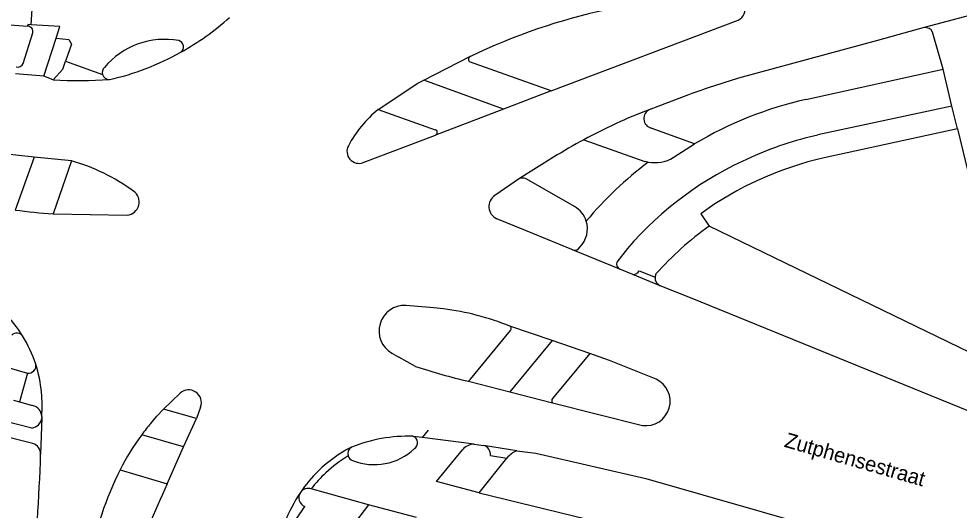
# Model space of a CAD drawing. Extents: x 194485 to 197793, y 468269 to 470822.
# Drawn here: x 195913.7 to 195989.1, y 469683 to 469722.4 of the extents above; entities that cross this region are included whole.
import ezdxf

# ---------------------------------------------------------------- set-up
doc = ezdxf.new("R2010")
doc.units = 0
for name, color, linetype in [('BGT grensvlak vegetatieobject', 7, 'Continuous'), ('BGT grensvlak wegdeel', 7, 'Continuous'), ('BGT tekst openbare ruimte label weg', 7, 'Continuous')]:
    doc.layers.add(name, color=color, linetype=linetype)

msp = doc.modelspace()

# ---------------------------------------------------------------- linework, layer by layer
at = {"layer": 'BGT grensvlak vegetatieobject'}
msp.add_line((195993.016, 469694.161), (195969.027, 469705.8), dxfattribs=at)
at = {"layer": 'BGT grensvlak wegdeel'}
for p, q in [((196008.575, 469727.664), (195986.276, 469721.689)), ((195914.674, 469721.926), (195914.828, 469724.043)), ((195911.371, 469722.044), (195914.4, 469721.815)), ((195916.992, 469721.776), (195914.674, 469721.926)), ((195916.688, 469720.836), (195916.992, 469721.776)), ((195956.375, 469716.636), (195971.365, 469722.287)), ((195986.276, 469721.689), (195982.518, 469720.666)), ((195914.049, 469718.829), (195914.82, 469721.281)), ((195987.778, 469718.367), (195986.923, 469721.334)), ((195915.71, 469717.811), (195916.688, 469720.836)), ((195982.518, 469720.666), (195971.381, 469717.634)), ((195917.442, 469719.003), (195920.408, 469717.943)), ((195946.157, 469717.483), (195949.858, 469719.366)), ((195956.375, 469716.636), (195949.826, 469718.942)), ((195949.895, 469719.385), (195949.858, 469719.366)), ((195915.71, 469717.811), (195913.428, 469717.993)), ((195976.77, 469715.939), (195987.778, 469718.367)), ((195988.488, 469715.405), (195987.778, 469718.367)), ((195916.438, 469717.501), (195915.71, 469717.811)), ((195952.551, 469715.172), (195946.157, 469717.483)), ((195956.375, 469716.636), (195952.551, 469715.172)), ((195942.502, 469715.138), (195947.072, 469713.513)), ((195942.502, 469715.138), (195947.072, 469713.513)), ((195952.551, 469715.172), (195947.099, 469713.086)), ((195988.488, 469715.405), (195977.729, 469713.091)), ((195988.938, 469713.58), (195988.488, 469715.405)), ((195967.865, 469712.373), (195964.39, 469713.637)), ((195988.938, 469713.58), (195978.258, 469711.264)), ((195988.938, 469713.58), (195992.868, 469697.257)), ((195941.3, 469710.881), (195947.099, 469713.086)), ((195941.3, 469710.881), (195947.099, 469713.086)), ((195958.971, 469712.711), (195963.881, 469710.981)), ((195966.155, 469711.283), (195967.865, 469712.373)), ((195914.92, 469711.327), (195911.779, 469711.651)), ((195914.92, 469711.327), (195913.407, 469707.083)), ((195917.914, 469711.019), (195914.92, 469711.327)), ((195956.559, 469711.311), (195953.817, 469709.596)), ((195917.914, 469711.019), (195916.439, 469706.768)), ((195953.817, 469709.596), (195951.855, 469708.252)), ((195958.248, 469707.357), (195954.354, 469709.584)), ((195916.439, 469706.768), (195922.37, 469706.678)), ((195968.352, 469706.789), (195969.027, 469705.8)), ((195961.867, 469702.338), (195958.08, 469703.902)), ((195962.484, 469704), (195961.628, 469702.909)), ((195962.913, 469701.912), (195961.867, 469702.338)), ((195963.427, 469702.218), (195964.694, 469701.7)), ((195965.11, 469701.016), (195962.913, 469701.912)), ((195946.967, 469699.243), (195944.713, 469699.445)), ((195946.967, 469699.243), (195944.713, 469699.445)), ((195947.73, 469699.175), (195946.967, 469699.243)), ((195947.73, 469699.175), (195946.967, 469699.243)), ((195956.447, 469696.629), (195953.051, 469697.786)), ((195956.447, 469696.629), (195953.049, 469692.52)), ((195959.465, 469695.6), (195956.447, 469696.629)), ((195943.583, 469695.619), (195944.168, 469695.295)), ((195943.583, 469695.619), (195944.168, 469695.295)), ((195945.504, 469694.557), (195944.168, 469695.295)), ((195945.504, 469694.557), (195944.168, 469695.295)), ((195959.465, 469695.6), (195956.46, 469691.981)), ((195912.734, 469694.486), (195914.386, 469694.021)), ((195914.386, 469694.021), (195913.746, 469691.725)), ((195949.726, 469693.362), (195953.049, 469692.52)), ((195925.289, 469691.133), (195926.625, 469692.403)), ((195953.049, 469692.52), (195956.485, 469691.65)), ((195913.275, 469691.852), (195913.746, 469691.725)), ((195913.746, 469691.725), (195914.799, 469691.416)), ((195956.485, 469691.65), (195963.688, 469689.833)), ((195927.926, 469690.389), (195925.289, 469691.133)), ((195928.268, 469691.302), (195927.926, 469690.389)), ((195914.732, 469689.622), (195912.341, 469690.216)), ((195915.529, 469690.439), (195915.443, 469687.524)), ((195915.532, 469690.555), (195915.529, 469690.439)), ((195926.905, 469688.107), (195927.926, 469690.389)), ((195946.509, 469689.45), (195946.024, 469688.861)), ((195914.828, 469688.392), (195912.882, 469688.855)), ((195926.905, 469688.107), (195923.548, 469689.084)), ((195946.024, 469688.861), (195945.291, 469688.955)), ((195950.199, 469688.327), (195946.024, 469688.861)), ((195925.583, 469685.152), (195926.905, 469688.107)), ((195950.199, 469688.327), (195950.933, 469688.232)), ((195953.605, 469687.804), (195950.933, 469688.232)), ((195950.588, 469684.44), (195952.82, 469687.209)), ((195951.497, 469687.429), (195952.82, 469687.209)), ((195921.809, 469686.271), (195925.583, 469685.152)), ((195941.719, 469683.47), (195937.135, 469684.746)), ((195950.588, 469684.44), (196001.321, 469672.11)), ((195935.955, 469682.348), (195936.617, 469683.348)), ((195941.719, 469683.47), (195939.621, 469680.744)), ((195945.584, 469682.454), (195941.719, 469683.47))]:
    msp.add_line(p, q, dxfattribs=at)
for points in [[(195914.674, 469721.926), (195914.423, 469721.942), (195914.4, 469721.815)], [(195916.688, 469720.836), (195917.694, 469720.73), (195917.911, 469720.367), (195917.442, 469719.003)], [(195916.438, 469717.501), (195917.218, 469718.352), (195917.442, 469719.003)], [(195942.502, 469715.138), (195945.672, 469717.237), (195946.157, 469717.483)], [(195967.38, 469716.32), (195964.347, 469715.169), (195964.305, 469715.154), (195964.265, 469715.138)], [(195958.08, 469703.902), (195958.024, 469703.925), (195954.903, 469705.212), (195952.005, 469706.388)], [(195958.08, 469703.902), (195958.024, 469703.925), (195954.903, 469705.212), (195952.005, 469706.388)], [(195991.808, 469690.125), (195989.833, 469690.959), (195967.662, 469699.99), (195965.11, 469701.016)], [(195949.726, 469693.362), (195949.889, 469693.525), (195953.108, 469697.439)], [(195964.769, 469693.525), (195961.048, 469695.019), (195959.465, 469695.6)], [(195924.264, 469689.995), (195924.766, 469690.574), (195925.289, 469691.133)], [(195950.588, 469684.44), (195947.166, 469685.337), (195949.256, 469687.869)], [(195953.605, 469687.804), (195955.148, 469687.612), (195963.956, 469685.581), (196001.053, 469674.95)]]:
    msp.add_lwpolyline(points, dxfattribs=at)
for centre, radius, start, end in [((195970.893, 469723.202), 1.03, 297.27086, 92.23948), ((195916.172, 469738.579), 21.588, 299.11084, 311.87291), ((195916.172, 469738.579), 21.588, 299.11084, 311.87291), ((195971.512, 469674.185), 50.103, 102.24643, 115.5594), ((195914.367, 469721.357), 0.459, 350.46649, 85.90481), ((195986.368, 469721.089), 0.607, 23.81347, 98.68059), ((195925.383, 469714.448), 6.303, 79.58586, 139.98197), ((195926.37, 469720.145), 0.525, 305.51912, 73.18543), ((195916.144, 469738.621), 21.638, 282.86711, 299.12185), ((195916.144, 469738.621), 21.638, 282.86711, 299.12185), ((195913.591, 469719.023), 0.497, 256.42196, 337.10603), ((195949.994, 469719.143), 0.261, 121.27119, 230.09676), ((195920.956, 469718.096), 0.569, 134.68476, 195.60585), ((195920.957, 469718.096), 0.57, 195.55832, 270.60285), ((195918.455, 469761.996), 44.541, 267.40485, 273.22824), ((195918.455, 469761.996), 44.541, 267.40485, 273.22824), ((195998.726, 469627.623), 94.073, 106.89856, 109.46365), ((195983.59, 469686.006), 30.701, 102.83568, 120.81151), ((195948.576, 469707.702), 9.601, 129.244, 151.84288), ((195948.576, 469707.702), 9.601, 129.244, 151.84288), ((195980.498, 469672.741), 45.399, 110.95126, 118.30631), ((195964.589, 469714.409), 0.797, 113.94493, 255.57603), ((195947.014, 469713.295), 0.226, 292.19269, 75.04351), ((195947.014, 469713.295), 0.226, 292.19269, 75.04351), ((195979.99, 469673.721), 44.294, 118.32819, 121.93624), ((195984.304, 469684.557), 29.281, 102.97529, 114.02952), ((195940.959, 469711.78), 0.961, 151.86705, 290.79219), ((195940.959, 469711.78), 0.961, 151.86705, 290.79219), ((195983.574, 469685.771), 27.876, 113.67597, 139.16183), ((195964.659, 469713.829), 2.953, 259.97743, 300.44156), ((195984.219, 469684.868), 27.061, 102.72483, 125.89697), ((195913.625, 469695.909), 15.707, 53.89367, 74.15419), ((195982.528, 469686.618), 30.472, 127.10355, 140.02487), ((195964.707, 469714.004), 3.133, 254.71962, 259.67185), ((195954.071, 469708.961), 0.684, 65.58975, 111.84997), ((195922.285, 469707.729), 1.055, 274.62859, 55.57913), ((195952.438, 469707.361), 1.065, 123.21702, 245.98458), ((195957.207, 469705.574), 2.065, 17.50474, 59.7186), ((195919.422, 469750.234), 43.568, 262.06392, 266.07351), ((195957.206, 469705.573), 2.065, 314.96797, 17.51681), ((195985.252, 469683.484), 27.591, 126.01902, 137.94054), ((195958.242, 469704.372), 0.497, 250.96912, 328.46235), ((195962.069, 469702.758), 0.466, 161.08462, 244.34024), ((195962.907, 469702.507), 0.595, 270.599, 330.93428), ((195965.39, 469701.655), 0.697, 176.26098, 246.35387), ((195965.399, 469701.651), 0.707, 153.41665, 176.00049), ((195905.102, 469691.439), 10.489, 32.01736, 58.53833), ((195944.621, 469697.392), 2.055, 87.42358, 239.66766), ((195944.621, 469697.392), 2.055, 87.42358, 239.66766), ((195944.76, 469676.91), 22.462, 68.33848, 82.40137), ((195944.76, 469676.91), 22.462, 68.33848, 82.40137), ((195952.927, 469697.587), 0.234, 320.67414, 57.98265), ((195913.537, 469696.634), 0.588, 38.55991, 133.77681), ((195904.697, 469691.281), 10.917, 18.46007, 31.59035), ((195914.471, 469694.61), 0.595, 261.78217, 12.44163), ((195904.35, 469691.389), 11.214, 5.50582, 17.3757), ((195960.115, 469738.124), 45.951, 251.4597, 256.9329), ((195960.115, 469738.124), 45.951, 251.4597, 256.9329), ((195963.957, 469691.758), 1.944, 262.04065, 65.31979), ((195904.419, 469691.394), 11.145, 355.68385, 5.51601), ((195927.315, 469691.656), 1.017, 339.60032, 132.74636), ((195956.653, 469691.829), 0.245, 141.75136, 226.88719), ((195914.619, 469690.52), 0.914, 2.19853, 78.61934), ((195914.624, 469690.524), 0.909, 276.80685, 354.61304), ((195939.83, 469677.024), 20.262, 140.19596, 143.47292), ((195939.594, 469677.22), 19.955, 143.52244, 153.02874), ((195944.866, 469676.899), 12.064, 87.98262, 111.9751), ((195945.111, 469688.433), 0.552, 302.66714, 70.98174), ((195914.537, 469687.534), 0.906, 359.39063, 71.24645), ((195945.408, 469678.254), 11.056, 117.21684, 134.0682), ((195940.64, 469687.578), 0.584, 119.58638, 199.58721), ((195942.198, 469691.344), 4.658, 247.99659, 313.57201), ((195950.221, 469687.081), 1.246, 91.0287, 140.78151), ((195950.767, 469687.516), 0.735, 353.19084, 76.97497), ((195954.401, 469685.938), 2.028, 113.10858, 141.21289), ((195772.366, 469692.073), 143.149, 349.79114, 358.17881), ((195945.466, 469678.391), 10.476, 120.87807, 133.14831), ((195940.643, 469687.581), 0.588, 199.81308, 251.14183), ((195946.877, 469673.789), 28.004, 153.53006, 169.26926), ((195945.267, 469678.378), 10.868, 133.98651, 145.92191), ((195945.532, 469678.311), 10.579, 133.10991, 142.53341), ((196130.285, 469593.728), 224.19, 155.93347, 159.70694), ((195936.885, 469684.027), 0.762, 70.87377, 144.56777), ((195946.898, 469677.402), 12.767, 146.39396, 158.74012), ((195936.894, 469684.05), 0.755, 146.41303, 248.48135)]:
    msp.add_arc(centre, radius, start, end, dxfattribs=at)

# ---------------------------------------------------------------- texts
at = {"layer": 'BGT tekst openbare ruimte label weg'}
msp.add_text('Zutphensestraat', height=1.2, rotation=344, dxfattribs=at).set_placement((195974.983, 469688.129))

doc.saveas('drawing.dxf')
